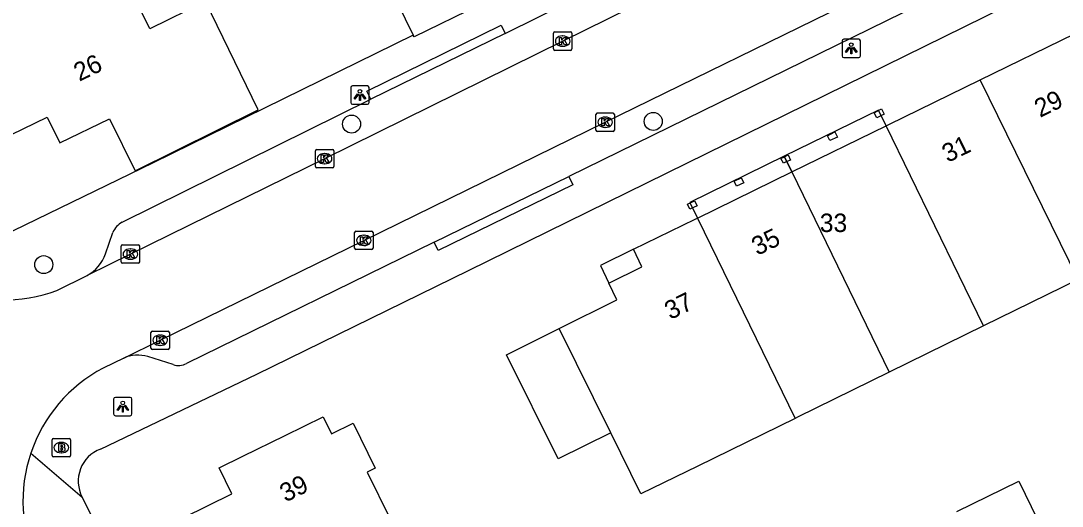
# Model space of a CAD drawing. Extents: x 160457 to 162082, y 388340 to 389736.
# Drawn here: x 161210.5 to 161267.1, y 389043.9 to 389070.2 of the extents above; entities that cross this region are included whole.
import ezdxf

# ---------------------------------------------------------------- set-up
doc = ezdxf.new("R2010")
doc.units = 0
for name, color, linetype in [('IMGEO_Boom', 7, 'Continuous'), ('IMGEO_Brandkraan', 7, 'Continuous'), ('IMGEO_Kolk', 7, 'Continuous'), ('IMGEO_Lichtpunt', 7, 'Continuous'), ('IMGEO_Pand', 7, 'Continuous'), ('IMGEO_Pand_nummerreeks', 7, 'Continuous'), ('IMGEO_Pand_overbouw', 7, 'Continuous'), ('IMGEO_Rijbaan_lokaal_open', 7, 'Continuous'), ('IMGEO_Voetpad_open', 7, 'Continuous')]:
    doc.layers.add(name, color=color, linetype=linetype)

msp = doc.modelspace()

# ---------------------------------------------------------------- linework, layer by layer
at = {"layer": 'IMGEO_Boom'}
for centre in [(161228.438, 389064.629), (161244.836, 389064.773), (161211.712, 389056.999)]:
    msp.add_circle(centre, 0.489, dxfattribs=at)
at = {"layer": 'IMGEO_Brandkraan'}
for p, q in [((161212.164, 389046.639), (161212.164, 389047.491)), ((161212.239, 389047.565), (161213.091, 389047.565)), ((161213.165, 389047.491), (161213.165, 389046.639)), ((161212.652, 389047.345), (161212.677, 389047.345)), ((161213.091, 389046.565), (161212.239, 389046.565)), ((161212.675, 389046.785), (161212.65, 389046.785))]:
    msp.add_line(p, q, dxfattribs=at)
for points in [[(161212.164, 389046.639), (161212.164, 389047.491)], [(161212.239, 389047.565), (161213.091, 389047.565)], [(161213.165, 389047.491), (161213.165, 389046.639)], [(161212.512, 389047.265), (161212.512, 389046.865), (161212.725, 389046.865)], [(161212.743, 389047.265), (161212.512, 389047.265)], [(161212.691, 389047.184), (161212.637, 389047.184), (161212.637, 389047.108)], [(161212.637, 389047.108), (161212.69, 389047.108)], [(161212.699, 389047.032), (161212.637, 389047.032), (161212.637, 389046.951)], [(161212.637, 389046.951), (161212.699, 389046.951)], [(161213.091, 389046.565), (161212.239, 389046.565)]]:
    msp.add_lwpolyline(points, dxfattribs=at)
for centre, radius, start, end in [((161212.241, 389047.489), 0.0765, 91.552, 178.448), ((161212.241, 389047.489), 0.0765, 91.552, 178.448), ((161213.089, 389047.489), 0.0765, 1.552, 88.448), ((161213.089, 389047.489), 0.0765, 1.552, 88.448), ((161212.692, 389047.146), 0.0379, 267.8285, 90.9355), ((161212.7, 389046.991), 0.0404, 269.8759, 90.5077), ((161212.731, 389047.116), 0.251, 268.6676, 293.5347), ((161212.747, 389047.12), 0.145, 59.4692, 91.5367), ((161212.772, 389047.167), 0.0922, 285.5137, 58.1501), ((161212.777, 389046.975), 0.105, 301.3115, 78.989), ((161212.241, 389046.641), 0.0765, 181.552, 268.448), ((161212.241, 389046.641), 0.0765, 181.552, 268.448), ((161213.089, 389046.641), 0.0765, 271.552, 358.448), ((161213.089, 389046.641), 0.0765, 271.552, 358.448)]:
    msp.add_arc(centre, radius, start, end, dxfattribs=at)
for centre, major_axis, ratio, start_param, end_param in [((161212.651, 389047.065), (-0.387, 0.002), 0.722429, 4.712389, 7.853982), ((161212.676, 389047.065), (-0.39, 0.002), 0.717154, 1.570796, 4.712389)]:
    msp.add_ellipse(centre, major_axis=major_axis, ratio=ratio, start_param=start_param, end_param=end_param, dxfattribs=at)
at = {"layer": 'IMGEO_Kolk'}
for p, q in [((161239.414, 389068.708), (161239.414, 389069.56)), ((161239.489, 389069.634), (161240.341, 389069.634)), ((161240.415, 389069.56), (161240.415, 389068.708)), ((161239.902, 389069.414), (161239.927, 389069.414)), ((161240.341, 389068.634), (161239.489, 389068.634)), ((161239.925, 389068.854), (161239.9, 389068.854)), ((161241.721, 389064.306), (161241.721, 389065.158)), ((161241.796, 389065.232), (161242.648, 389065.232)), ((161242.209, 389065.012), (161242.234, 389065.012)), ((161242.722, 389065.158), (161242.722, 389064.306)), ((161242.232, 389064.452), (161242.207, 389064.452)), ((161242.648, 389064.232), (161241.796, 389064.232)), ((161226.548, 389063.253), (161227.4, 389063.253)), ((161226.473, 389062.327), (161226.473, 389063.179)), ((161226.961, 389063.033), (161226.986, 389063.033)), ((161227.474, 389063.179), (161227.474, 389062.327)), ((161227.4, 389062.253), (161226.548, 389062.253)), ((161226.984, 389062.473), (161226.959, 389062.473)), ((161228.605, 389057.891), (161228.605, 389058.743)), ((161228.68, 389058.817), (161229.532, 389058.817)), ((161229.606, 389058.743), (161229.606, 389057.891)), ((161229.093, 389058.597), (161229.118, 389058.597)), ((161215.921, 389057.145), (161215.921, 389057.997)), ((161215.996, 389058.071), (161216.848, 389058.071)), ((161216.409, 389057.851), (161216.434, 389057.851)), ((161216.922, 389057.997), (161216.922, 389057.145)), ((161229.532, 389057.817), (161228.68, 389057.817)), ((161229.116, 389058.037), (161229.091, 389058.037)), ((161216.848, 389057.071), (161215.996, 389057.071)), ((161216.432, 389057.291), (161216.407, 389057.291)), ((161217.537, 389052.469), (161217.537, 389053.321)), ((161217.612, 389053.395), (161218.464, 389053.395)), ((161218.025, 389053.175), (161218.05, 389053.175)), ((161218.538, 389053.321), (161218.538, 389052.469)), ((161218.048, 389052.615), (161218.023, 389052.615)), ((161218.464, 389052.395), (161217.612, 389052.395))]:
    msp.add_line(p, q, dxfattribs=at)
for points in [[(161239.414, 389068.708), (161239.414, 389069.56)], [(161239.489, 389069.634), (161240.341, 389069.634)], [(161240.415, 389069.56), (161240.415, 389068.708)], [(161239.735, 389069.334), (161239.858, 389069.334), (161239.858, 389069.183), (161239.988, 389069.334), (161240.152, 389069.334), (161240.006, 389069.183), (161240.159, 389068.934), (161240.007, 389068.934), (161239.922, 389069.098), (161239.858, 389069.031), (161239.858, 389068.934), (161239.735, 389068.934), (161239.735, 389069.334)], [(161240.341, 389068.634), (161239.489, 389068.634)], [(161241.721, 389064.306), (161241.721, 389065.158)], [(161241.796, 389065.232), (161242.648, 389065.232)], [(161242.042, 389064.932), (161242.165, 389064.932), (161242.165, 389064.781), (161242.295, 389064.932), (161242.459, 389064.932), (161242.313, 389064.781), (161242.466, 389064.532), (161242.314, 389064.532), (161242.229, 389064.696), (161242.165, 389064.629), (161242.165, 389064.532), (161242.042, 389064.532), (161242.042, 389064.932)], [(161242.722, 389065.158), (161242.722, 389064.306)], [(161242.648, 389064.232), (161241.796, 389064.232)], [(161226.548, 389063.253), (161227.4, 389063.253)], [(161226.473, 389062.327), (161226.473, 389063.179)], [(161226.794, 389062.953), (161226.917, 389062.953), (161226.917, 389062.802), (161227.047, 389062.953), (161227.211, 389062.953), (161227.065, 389062.802), (161227.218, 389062.553), (161227.066, 389062.553), (161226.981, 389062.717), (161226.917, 389062.65), (161226.917, 389062.553), (161226.794, 389062.553), (161226.794, 389062.953)], [(161227.474, 389063.179), (161227.474, 389062.327)], [(161227.4, 389062.253), (161226.548, 389062.253)], [(161228.605, 389057.891), (161228.605, 389058.743)], [(161228.68, 389058.817), (161229.532, 389058.817)], [(161229.606, 389058.743), (161229.606, 389057.891)], [(161228.926, 389058.517), (161229.049, 389058.517), (161229.049, 389058.366), (161229.179, 389058.517), (161229.343, 389058.517), (161229.197, 389058.366), (161229.35, 389058.117), (161229.198, 389058.117), (161229.113, 389058.281), (161229.049, 389058.214), (161229.049, 389058.117), (161228.926, 389058.117), (161228.926, 389058.517)], [(161215.921, 389057.145), (161215.921, 389057.997)], [(161215.996, 389058.071), (161216.848, 389058.071)], [(161216.242, 389057.771), (161216.365, 389057.771), (161216.365, 389057.62), (161216.495, 389057.771), (161216.659, 389057.771), (161216.513, 389057.62), (161216.666, 389057.371), (161216.514, 389057.371), (161216.429, 389057.535), (161216.365, 389057.468), (161216.365, 389057.371), (161216.242, 389057.371), (161216.242, 389057.771)], [(161216.922, 389057.997), (161216.922, 389057.145)], [(161229.532, 389057.817), (161228.68, 389057.817)], [(161216.848, 389057.071), (161215.996, 389057.071)], [(161217.537, 389052.469), (161217.537, 389053.321)], [(161217.612, 389053.395), (161218.464, 389053.395)], [(161217.858, 389053.095), (161217.981, 389053.095), (161217.981, 389052.944), (161218.111, 389053.095), (161218.275, 389053.095), (161218.129, 389052.944), (161218.282, 389052.695), (161218.13, 389052.695), (161218.045, 389052.859), (161217.981, 389052.792), (161217.981, 389052.695), (161217.858, 389052.695), (161217.858, 389053.095)], [(161218.538, 389053.321), (161218.538, 389052.469)], [(161218.464, 389052.395), (161217.612, 389052.395)]]:
    msp.add_lwpolyline(points, dxfattribs=at)
for centre, start, end in [((161239.491, 389069.558), 91.552, 178.448), ((161239.491, 389069.558), 91.552, 178.448), ((161240.339, 389069.558), 1.552, 88.448), ((161240.339, 389069.558), 1.552, 88.448), ((161239.491, 389068.71), 181.552, 268.448), ((161239.491, 389068.71), 181.552, 268.448), ((161240.339, 389068.71), 271.552, 358.448), ((161240.339, 389068.71), 271.552, 358.448), ((161241.798, 389065.156), 91.552, 178.448), ((161241.798, 389065.156), 91.552, 178.448), ((161242.646, 389065.156), 1.552, 88.448), ((161242.646, 389065.156), 1.552, 88.448), ((161241.798, 389064.308), 181.552, 268.448), ((161241.798, 389064.308), 181.552, 268.448), ((161242.646, 389064.308), 271.552, 358.448), ((161242.646, 389064.308), 271.552, 358.448), ((161226.55, 389063.177), 91.552, 178.448), ((161226.55, 389063.177), 91.552, 178.448), ((161227.398, 389063.177), 1.552, 88.448), ((161227.398, 389063.177), 1.552, 88.448), ((161226.55, 389062.329), 181.552, 268.448), ((161226.55, 389062.329), 181.552, 268.448), ((161227.398, 389062.329), 271.552, 358.448), ((161227.398, 389062.329), 271.552, 358.448), ((161228.682, 389058.741), 91.552, 178.448), ((161228.682, 389058.741), 91.552, 178.448), ((161229.53, 389058.741), 1.552, 88.448), ((161229.53, 389058.741), 1.552, 88.448), ((161215.998, 389057.995), 91.552, 178.448), ((161215.998, 389057.995), 91.552, 178.448), ((161216.846, 389057.995), 1.552, 88.448), ((161216.846, 389057.995), 1.552, 88.448), ((161228.682, 389057.893), 181.552, 268.448), ((161228.682, 389057.893), 181.552, 268.448), ((161229.53, 389057.893), 271.552, 358.448), ((161229.53, 389057.893), 271.552, 358.448), ((161215.998, 389057.147), 181.552, 268.448), ((161215.998, 389057.147), 181.552, 268.448), ((161216.846, 389057.147), 271.552, 358.448), ((161216.846, 389057.147), 271.552, 358.448), ((161217.614, 389053.319), 91.552, 178.448), ((161217.614, 389053.319), 91.552, 178.448), ((161218.462, 389053.319), 1.552, 88.448), ((161218.462, 389053.319), 1.552, 88.448), ((161217.614, 389052.471), 181.552, 268.448), ((161217.614, 389052.471), 181.552, 268.448), ((161218.462, 389052.471), 271.552, 358.448), ((161218.462, 389052.471), 271.552, 358.448)]:
    msp.add_arc(centre, 0.0765, start, end, dxfattribs=at)
for centre, major_axis, ratio, start_param, end_param in [((161239.901, 389069.134), (-0.387, 0.002), 0.722429, 4.712389, 7.853982), ((161239.926, 389069.134), (-0.39, 0.002), 0.717154, 1.570796, 4.712389), ((161242.208, 389064.732), (-0.387, 0.002), 0.722429, 4.712389, 7.853982), ((161242.233, 389064.732), (-0.39, 0.002), 0.717154, 1.570796, 4.712389), ((161226.96, 389062.753), (-0.387, 0.002), 0.722429, 4.712389, 7.853982), ((161226.985, 389062.753), (-0.39, 0.002), 0.717154, 1.570796, 4.712389), ((161229.092, 389058.317), (-0.387, 0.002), 0.722429, 4.712389, 7.853982), ((161229.117, 389058.317), (-0.39, 0.002), 0.717154, 1.570796, 4.712389), ((161216.408, 389057.571), (-0.387, 0.002), 0.722429, 4.712389, 7.853982), ((161216.433, 389057.571), (-0.39, 0.002), 0.717154, 1.570796, 4.712389), ((161218.024, 389052.895), (-0.387, 0.002), 0.722429, 4.712389, 7.853982), ((161218.049, 389052.895), (-0.39, 0.002), 0.717154, 1.570796, 4.712389)]:
    msp.add_ellipse(centre, major_axis=major_axis, ratio=ratio, start_param=start_param, end_param=end_param, dxfattribs=at)
at = {"layer": 'IMGEO_Lichtpunt'}
for p, q in [((161255.099, 389069.146), (161255.099, 389068.339)), ((161255.099, 389069.146), (161255.099, 389068.339)), ((161256.001, 389069.241), (161255.193, 389069.241)), ((161256.001, 389069.241), (161255.193, 389069.241)), ((161256.095, 389068.339), (161256.095, 389069.146)), ((161256.095, 389068.339), (161256.095, 389069.146)), ((161255.193, 389068.245), (161256.001, 389068.245)), ((161255.193, 389068.245), (161256.001, 389068.245)), ((161228.395, 389066.611), (161228.395, 389065.804)), ((161228.395, 389066.611), (161228.395, 389065.804)), ((161229.297, 389066.706), (161228.489, 389066.706)), ((161229.297, 389066.706), (161228.489, 389066.706)), ((161229.391, 389065.804), (161229.391, 389066.611)), ((161229.391, 389065.804), (161229.391, 389066.611)), ((161228.489, 389065.71), (161229.297, 389065.71)), ((161228.489, 389065.71), (161229.297, 389065.71)), ((161215.508, 389049.698), (161215.508, 389048.891)), ((161215.508, 389049.698), (161215.508, 389048.891)), ((161216.41, 389049.793), (161215.602, 389049.793)), ((161216.41, 389049.793), (161215.602, 389049.793)), ((161216.504, 389048.891), (161216.504, 389049.698)), ((161216.504, 389048.891), (161216.504, 389049.698)), ((161215.602, 389048.797), (161216.41, 389048.797)), ((161215.602, 389048.797), (161216.41, 389048.797))]:
    msp.add_line(p, q, dxfattribs=at)
for points in [[(161255.473, 389068.81), (161255.512, 389068.782), (161255.324, 389068.52), (161255.286, 389068.547), (161255.473, 389068.81)], [(161255.575, 389068.762), (161255.622, 389068.762), (161255.622, 389068.44), (161255.575, 389068.44), (161255.575, 389068.762)], [(161255.685, 389068.782), (161255.723, 389068.809), (161255.91, 389068.547), (161255.871, 389068.519), (161255.685, 389068.782)], [(161228.769, 389066.275), (161228.808, 389066.247), (161228.62, 389065.985), (161228.582, 389066.012), (161228.769, 389066.275)], [(161228.871, 389066.227), (161228.918, 389066.227), (161228.918, 389065.905), (161228.871, 389065.905), (161228.871, 389066.227)], [(161228.981, 389066.247), (161229.019, 389066.274), (161229.206, 389066.012), (161229.167, 389065.984), (161228.981, 389066.247)], [(161215.882, 389049.362), (161215.921, 389049.334), (161215.733, 389049.072), (161215.695, 389049.099), (161215.882, 389049.362)], [(161215.984, 389049.314), (161216.031, 389049.314), (161216.031, 389048.992), (161215.984, 389048.992), (161215.984, 389049.314)], [(161216.094, 389049.334), (161216.132, 389049.361), (161216.319, 389049.099), (161216.28, 389049.071), (161216.094, 389049.334)]]:
    msp.add_lwpolyline(points, dxfattribs=at)
for centre in [(161255.598, 389068.944), (161228.894, 389066.409), (161216.007, 389049.496)]:
    msp.add_circle(centre, 0.0994, dxfattribs=at)
for centre, start, end in [((161255.193, 389069.146), 90, 180), ((161255.193, 389069.146), 90, 180), ((161256.001, 389069.146), 0, 90), ((161256.001, 389069.146), 0, 90), ((161255.193, 389068.339), 180, 270), ((161255.193, 389068.339), 180, 270), ((161256.001, 389068.339), 270, 0), ((161256.001, 389068.339), 270, 360), ((161228.489, 389066.611), 90, 180), ((161228.489, 389066.611), 90, 180), ((161229.297, 389066.611), 0, 90), ((161229.297, 389066.611), 0, 90), ((161228.489, 389065.804), 180, 270), ((161228.489, 389065.804), 180, 270), ((161229.297, 389065.804), 270, 0), ((161229.297, 389065.804), 270, 360), ((161215.602, 389049.698), 90, 180), ((161215.602, 389049.698), 90, 180), ((161216.41, 389049.698), 0, 90), ((161216.41, 389049.698), 0, 90), ((161215.602, 389048.891), 180, 270), ((161215.602, 389048.891), 180, 270), ((161216.41, 389048.891), 270, 0), ((161216.41, 389048.891), 270, 360)]:
    msp.add_arc(centre, 0.0946, start, end, dxfattribs=at)
at = {"layer": 'IMGEO_Pand'}
for points in [[(161209.221, 389070.466), (161206.609, 389069.189), (161206.684, 389069.036), (161209.276, 389063.732), (161211.897, 389065.013), (161212.586, 389063.604), (161215.275, 389064.918), (161216.673, 389062.093), (161223.369, 389065.408), (161220.496, 389071.285), (161217.48, 389069.81), (161215.704, 389073.443), (161215.629, 389073.596), (161215.045, 389073.311)], [(161229.656, 389073.838), (161231.793, 389069.457)], [(161235.316, 389071.314), (161235.417, 389071.106), (161231.839, 389069.362), (161231.793, 389069.457)], [(161262.604, 389067.027), (161267.727, 389069.527)], [(161257.49, 389064.533), (161257.636, 389064.604), (161262.604, 389067.027)], [(161267.931, 389056.186), (161262.604, 389067.027)], [(161256.982, 389064.966), (161256.85, 389065.248), (161257.234, 389065.452), (161257.377, 389065.169), (161256.982, 389064.966)], [(161252.367, 389062.034), (161257.49, 389064.533)], [(161262.789, 389053.668), (161257.49, 389064.533)], [(161254.438, 389063.741), (161254.315, 389064.001), (161254.7, 389064.209), (161254.843, 389063.918), (161254.438, 389063.741)], [(161252.104, 389062.594), (161251.91, 389062.508), (161251.771, 389062.765), (161251.964, 389062.861)], [(161251.964, 389062.861), (161252.166, 389062.961), (161252.298, 389062.68), (161252.104, 389062.594)], [(161251.964, 389062.861), (161252.104, 389062.594)], [(161247.235, 389059.53), (161252.367, 389062.034)], [(161249.757, 389061.442), (161249.358, 389061.253), (161249.233, 389061.524), (161249.621, 389061.712), (161249.757, 389061.442)], [(161252.367, 389062.034), (161257.662, 389051.157)], [(161246.818, 389060.011), (161246.692, 389060.289), (161247.077, 389060.472), (161247.216, 389060.185), (161246.818, 389060.011)], [(161239.718, 389053.527), (161242.861, 389055.084), (161242.423, 389055.998), (161244.217, 389056.88), (161243.758, 389057.834), (161247.112, 389059.47), (161247.235, 389059.53)], [(161247.235, 389059.53), (161252.542, 389048.65)], [(161267.931, 389056.186), (161262.789, 389053.668)], [(161262.789, 389053.668), (161257.662, 389051.157)], [(161242.524, 389047.864), (161239.666, 389046.448), (161236.86, 389052.111), (161239.718, 389053.527)], [(161242.524, 389047.864), (161239.718, 389053.527)], [(161257.662, 389051.157), (161252.683, 389048.719), (161252.542, 389048.65)], [(161221.91, 389037.971), (161219.317, 389043.277), (161221.93, 389044.554), (161221.239, 389045.963), (161222.526, 389046.595), (161224.83, 389047.725), (161226.899, 389048.74), (161227.356, 389047.809), (161228.531, 389048.385), (161229.726, 389045.95), (161229.286, 389045.734), (161230.529, 389043.192), (161230.927, 389042.378)], [(161252.542, 389048.65), (161247.252, 389046.06), (161244.166, 389044.549), (161242.524, 389047.864)], [(161261.339, 389043.603), (161264.712, 389045.239), (161265.719, 389043.159), (161262.35, 389041.527)]]:
    msp.add_lwpolyline(points, dxfattribs=at)
at = {"layer": 'IMGEO_Pand_overbouw'}
for points in [[(161257.49, 389064.533), (161257.077, 389065.379), (161251.955, 389062.881), (161252.367, 389062.034)], [(161252.367, 389062.034), (161251.955, 389062.881), (161246.822, 389060.377), (161247.235, 389059.53)], [(161243.758, 389057.834), (161241.963, 389056.958), (161242.423, 389055.998), (161244.217, 389056.88)]]:
    msp.add_lwpolyline(points, close=True, dxfattribs=at)
at = {"layer": 'IMGEO_Rijbaan_lokaal_open'}
for points in [[(161254.563, 389076.327), (161252.163, 389075.176), (161239.915, 389069.133), (161226.975, 389062.752), (161216.424, 389057.57), (161214.065, 389056.406)], [(161216.055, 389051.93), (161218.037, 389052.896), (161229.105, 389058.318), (161242.221, 389064.733), (161256.01, 389071.493), (161257.339, 389072.141)], [(161212.427, 389055.597), (161214.065, 389056.406)], [(161216.055, 389051.93), (161214.934, 389051.384)]]:
    msp.add_lwpolyline(points, dxfattribs=at)
for centre, radius, start, end in [((161209.507, 389063.585), 8.505, 248.3159, 290.0775), ((161218.766, 389044.149), 8.187, 117.9043, 161.3342), ((161218.762, 389044.149), 8.184, 161.3299, 204.7821)]:
    msp.add_arc(centre, radius, start, end, dxfattribs=at)
at = {"layer": 'IMGEO_Voetpad_open'}
for points in [[(161334.153, 389107.714), (161276.553, 389079.571), (161240.242, 389061.788)], [(161214.79, 389046.978), (161223.284, 389051.045), (161234.799, 389056.675), (161276.847, 389077.349)], [(161236.781, 389069.556), (161250.99, 389076.579)], [(161229.481, 389065.978), (161229.261, 389066.426), (161236.561, 389070.004), (161236.781, 389069.556)], [(161231.793, 389069.457), (161217.656, 389062.534), (161208.769, 389058.216)], [(161236.781, 389069.556), (161229.481, 389065.978)], [(161215.965, 389059.299), (161229.481, 389065.978)], [(161240.242, 389061.788), (161240.461, 389061.339), (161233.143, 389057.772), (161232.924, 389058.221)], [(161232.924, 389058.221), (161240.242, 389061.788)], [(161215.061, 389057.589), (161215.458, 389058.75)], [(161232.924, 389058.221), (161219.471, 389051.639)], [(161218.735, 389051.572), (161217.363, 389052.003)], [(161211.009, 389046.769), (161213.797, 389044.38)], [(161213.797, 389044.38), (161235.675, 389000)]]:
    msp.add_lwpolyline(points, dxfattribs=at)
for centre, radius, start, end in [((161216.608, 389058.197), 1.276, 120.2513, 154.304), ((161213.011, 389058.305), 2.172, 299.0476, 340.7625), ((161216.814, 389050.086), 1.994, 74.0157, 112.3731), ((161219.035, 389052.355), 0.838, 249.0359, 301.367), ((161215.435, 389045.243), 1.852, 110.3996, 207.7649)]:
    msp.add_arc(centre, radius, start, end, dxfattribs=at)

# ---------------------------------------------------------------- texts
at = {"layer": 'IMGEO_Pand_nummerreeks'}
for s, rotation, p in [('26', 26.0425, (161213.646, 389066.926)), ('29', 26.0042, (161265.861, 389064.968)), ('31', 26.0042, (161260.84, 389062.517)), ('35', 26.0042, (161250.492, 389057.47)), ('37', 26.1784, (161245.764, 389053.986)), ('39', 26.1441, (161224.849, 389044.081))]:
    msp.add_text(s, height=1, rotation=rotation, dxfattribs=at).set_placement(p)
msp.add_text('33', height=1, dxfattribs=at).set_placement((161253.888, 389058.77))

doc.saveas('drawing.dxf')
